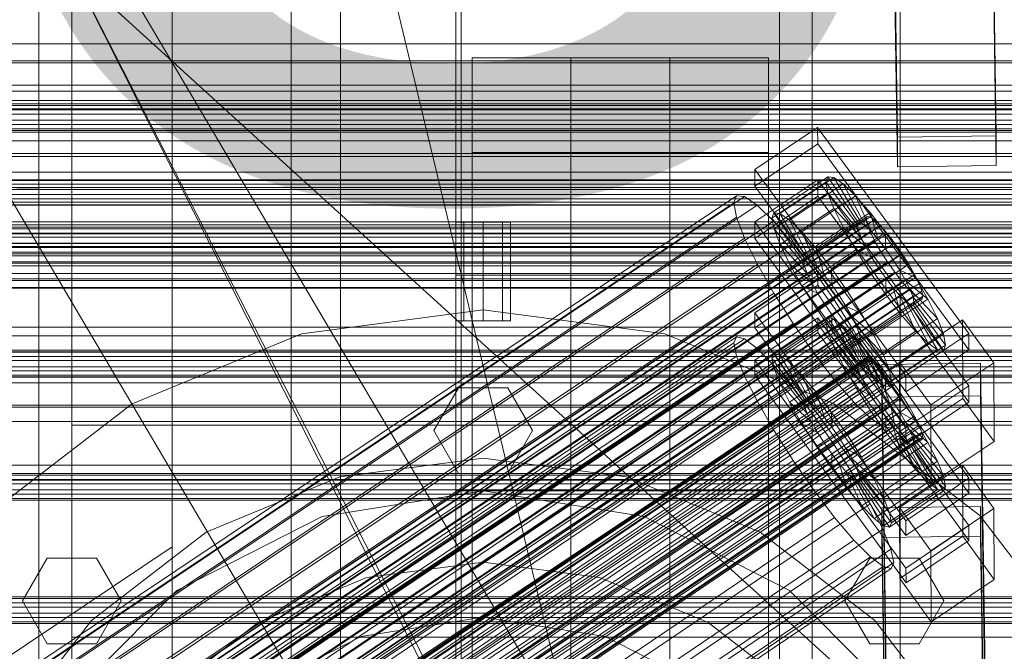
# Model space of a CAD drawing. Header units: millimetres. Extents: x -4738 to 65662, y -68080 to 6847.
# Tile 279 of 656: x 201 to 380, y -34184 to -34069. Entities that reach past the tile are written whole.
import ezdxf

# ---------------------------------------------------------------- set-up
doc = ezdxf.new("R2010")
doc.units = ezdxf.units.MM
for name, color, linetype, lineweight in [('COTAS_O', 1, 'Continuous', 0), ('COTAS_P', 1, 'Continuous', 0), ('frontal_briquetadora', 7, 'Continuous', 0), ('frontal_C01', 7, 'Continuous', 0), ('frontal_C02', 7, 'Continuous', 0), ('frontal_C03', 7, 'Continuous', 0), ('frontal_mezcladora', 7, 'Continuous', 0), ('frontal_secador', 7, 'Continuous', 0)]:
    doc.layers.add(name, color=color, linetype=linetype, lineweight=lineweight)
doc.dimstyles.new('R19_100', dxfattribs={"dimtxt": 250, "dimasz": 150, "dimexe": 150, "dimexo": 80, "dimgap": 100, "dimtad": 1, "dimtih": 1, "dimtoh": 1, "dimdsep": 46, "dimcen": 0.09, "dimadec": 0, "dimazin": 0, "dimtfac": 1, "dimtdec": 4, "dimtofl": 0, "dimtmove": 0, "dimatfit": 3, "dimfxl": 1, "dimtolj": 1, "dimtzin": 0, "dimarcsym": 0})

# ---------------------------------------------------------------- blocks, each defined once
blk = doc.blocks.new('DIM_R30_48')
at = {"layer": 'COTAS_O'}
for p, q in [((-1725, -33700), (-1575, -33655)), ((1725, -33700), (1575, -33655)), ((-1725, -34400), (-1725, -33700)), ((-1725, -33700), (1725, -33700)), ((-1725, -33700), (-1575, -33745)), ((1725, -33700), (1575, -33745)), ((1725, -34400), (1725, -33700))]:
    blk.add_line(p, q, dxfattribs=at)
blk.add_text('3450 O', height=250, dxfattribs=at).set_placement((0, -33600))
blk = doc.blocks.new('DIM_R30_49')
at = {"layer": 'COTAS_P'}
for p, q in [((-150, -32300), (550, -32300)), ((550, -32300), (505, -32450)), ((550, -34900), (550, -32300)), ((550, -32300), (595, -32450)), ((550, -34900), (505, -34750)), ((550, -34900), (595, -34750)), ((-150, -34900), (550, -34900))]:
    blk.add_line(p, q, dxfattribs=at)
blk.add_text('2600 P', height=250, rotation=90, dxfattribs=at).set_placement((450, -33600))
blk = doc.blocks.new('DIM_R30_52')
at = {"layer": 'COTAS_O'}
for p, q in [((-650, -34200), (-500, -34155)), ((650, -34200), (500, -34155)), ((-650, -34900), (-650, -34200)), ((-650, -34200), (650, -34200)), ((-650, -34200), (-500, -34245)), ((650, -34200), (500, -34245)), ((650, -34900), (650, -34200))]:
    blk.add_line(p, q, dxfattribs=at)
blk.add_text('1300 O', height=250, dxfattribs=at).set_placement((0, -34100))

msp = doc.modelspace()

# ---------------------------------------------------------------- linework, layer by layer
at = {"layer": 'frontal_briquetadora'}
for p, q in [((210, -34260), (210, -33820)), ((210, -34680), (210, -33820)), ((210, -33820), (416.55, -34680)), ((204, -34100), (204, -33920)), ((210, -34060), (210, -34490)), ((210, -34060), (430, -34260)), ((210, -34060), (210, -34260)), ((210, -34060), (210, -34305)), ((210, -34496), (210, -34060)), ((210, -34060), (430, -34490)), ((210, -34060), (430, -34496)), ((204, -34100), (200, -34100)), ((204, -34275), (204, -34100)), ((210, -34135.964), (210, -34134.226)), ((210, -34139.095), (210, -34135.964)), ((210, -34143), (210, -34139.095)), ((210, -34143), (452, -34143)), ((210, -34143), (210, -34146.905)), ((210, -34146.905), (210, -34150.036)), ((210, -34150.036), (210, -34151.774)), ((210, -34174.625), (210, -34172.888)), ((210, -34176.894), (210, -34173.435)), ((210, -34177.757), (210, -34174.625)), ((210, -34183.693), (210, -34176.894)), ((210, -34181.662), (210, -34177.757)), ((210, -34181.662), (452, -34181.662)), ((210, -34181.662), (210, -34185.567)), ((210, -34193.602), (210, -34183.693))]:
    msp.add_line(p, q, dxfattribs=at)
at = {"layer": 'frontal_C01'}
for p, q in [((250, -35948.844), (250, -33373.251)), ((250, -33378.064), (250, -35953.656)), ((360.514, -34090.554), (357.646, -33895.444)), ((375.644, -33895.198), (378.512, -34090.309)), ((360.514, -34095.947), (357.646, -33900.836)), ((378.512, -34095.702), (375.644, -33900.591)), ((228.298, -34191.267), (228.298, -33928.654)), ((228.298, -33934.434), (228.298, -34197.047)), ((-425, -34085.38), (425, -34085.38)), ((378.512, -34090.309), (360.514, -34090.554)), ((378.512, -34095.702), (378.512, -34090.309)), ((360.514, -34090.554), (360.514, -34095.947)), ((360.514, -34095.947), (378.512, -34095.702)), ((425, -34096.935), (-425, -34096.935)), ((425, -34099.076), (-425, -34099.076)), ((-425, -34110.632), (425, -34110.632)), ((334.501, -34122.56), (345.969, -34114.823)), ((345.969, -34114.823), (345.981, -34117.519)), ((345.969, -34114.823), (373.501, -34152.678)), ((345.981, -34117.519), (334.513, -34125.256)), ((373.513, -34155.374), (345.981, -34117.519)), ((334.513, -34125.256), (334.501, -34122.56)), ((362.033, -34160.414), (334.501, -34122.56)), ((334.539, -34131.187), (346.008, -34123.451)), ((337.64, -34130.823), (347.47, -34124.192)), ((338.005, -34130.008), (347.835, -34123.377)), ((339.088, -34130.27), (348.918, -34123.638)), ((346.008, -34123.451), (346.02, -34126.147)), ((346.008, -34123.451), (373.539, -34161.305)), ((347.835, -34123.377), (347.47, -34124.192)), ((347.47, -34124.192), (353.205, -34132.079)), ((347.47, -34124.192), (347.847, -34126.029)), ((348.918, -34123.638), (347.835, -34123.377)), ((347.835, -34123.377), (353.378, -34131.692)), ((350.645, -34124.959), (348.918, -34123.638)), ((348.918, -34123.638), (353.892, -34131.816)), ((334.513, -34125.256), (362.045, -34163.11)), ((346.02, -34126.147), (334.551, -34133.883)), ((338.017, -34132.66), (347.847, -34126.029)), ((340.816, -34131.59), (350.645, -34124.959)), ((373.551, -34164.001), (346.02, -34126.147)), ((347.847, -34126.029), (353.384, -34132.948)), ((347.847, -34126.029), (348.941, -34128.761)), ((352.899, -34127.248), (350.645, -34124.959)), ((350.645, -34124.959), (354.71, -34132.442)), ((146.383, -34252.321), (330.692, -34127.987)), ((146.872, -34251.231), (331.181, -34126.897)), ((148.32, -34251.581), (332.629, -34127.246)), ((331.181, -34126.897), (330.692, -34127.987)), ((330.692, -34127.987), (331.197, -34130.442)), ((332.629, -34127.246), (331.181, -34126.897)), ((334.938, -34129.011), (332.629, -34127.246)), ((343.069, -34133.879), (352.899, -34127.248)), ((355.525, -34130.35), (352.899, -34127.248)), ((352.899, -34127.248), (355.777, -34133.526)), ((150.629, -34253.346), (334.938, -34129.011)), ((337.95, -34132.071), (334.938, -34129.011)), ((339.111, -34135.392), (348.941, -34128.761)), ((348.941, -34128.761), (353.902, -34134.243)), ((348.941, -34128.761), (350.678, -34132.203)), ((141.045, -34275.202), (354.844, -34130.973)), ((141.218, -34274.815), (355.017, -34130.587)), ((141.731, -34274.939), (355.53, -34130.711)), ((142.549, -34275.565), (356.348, -34131.336)), ((146.887, -34254.776), (331.197, -34130.442)), ((331.197, -34130.442), (332.659, -34134.094)), ((334.551, -34133.883), (334.539, -34131.187)), ((362.071, -34169.042), (334.539, -34131.187)), ((337.64, -34130.823), (338.005, -34130.008)), ((343.376, -34138.71), (337.64, -34130.823)), ((338.017, -34132.66), (337.64, -34130.823)), ((343.549, -34138.324), (338.005, -34130.008)), ((338.005, -34130.008), (339.088, -34130.27)), ((344.062, -34138.447), (339.088, -34130.27)), ((339.088, -34130.27), (340.816, -34131.59)), ((344.88, -34139.073), (340.816, -34131.59)), ((340.816, -34131.59), (343.069, -34133.879)), ((345.695, -34136.981), (355.525, -34130.35)), ((355.017, -34130.587), (354.844, -34130.973)), ((354.844, -34130.973), (355.022, -34131.843)), ((355.53, -34130.711), (355.017, -34130.587)), ((358.345, -34134.054), (355.525, -34130.35)), ((355.525, -34130.35), (357.021, -34134.995)), ((356.348, -34131.336), (355.53, -34130.711)), ((357.415, -34132.421), (356.348, -34131.336)), ((141.224, -34276.072), (355.022, -34131.843)), ((141.742, -34277.366), (355.541, -34133.138)), ((143.617, -34276.649), (357.415, -34132.421)), ((153.641, -34256.406), (337.95, -34132.071)), ((341.461, -34136.219), (337.95, -34132.071)), ((343.554, -34139.58), (338.017, -34132.66)), ((339.111, -34135.392), (338.017, -34132.66)), ((340.848, -34138.834), (350.678, -34132.203)), ((353.205, -34132.079), (343.376, -34138.71)), ((353.378, -34131.692), (343.549, -34138.324)), ((353.384, -34132.948), (343.554, -34139.58)), ((353.892, -34131.816), (344.062, -34138.447)), ((354.71, -34132.442), (344.88, -34139.073)), ((350.678, -34132.203), (354.725, -34135.873)), ((350.678, -34132.203), (352.938, -34136.121)), ((353.205, -34132.079), (353.378, -34131.692)), ((353.384, -34132.948), (353.205, -34132.079)), ((353.378, -34131.692), (353.892, -34131.816)), ((353.902, -34134.243), (353.384, -34132.948)), ((353.892, -34131.816), (354.71, -34132.442)), ((354.71, -34132.442), (355.777, -34133.526)), ((355.022, -34131.843), (355.541, -34133.138)), ((355.541, -34133.138), (356.363, -34134.768)), ((358.659, -34133.89), (357.415, -34132.421)), ((142.565, -34278.996), (356.363, -34134.768)), ((144.861, -34278.119), (358.659, -34133.89)), ((148.35, -34258.429), (332.659, -34134.094)), ((332.659, -34134.094), (334.981, -34138.696)), ((334.551, -34133.883), (362.083, -34171.738)), ((345.947, -34140.157), (343.069, -34133.879)), ((343.069, -34133.879), (345.695, -34136.981)), ((353.902, -34134.243), (344.073, -34140.874)), ((355.777, -34133.526), (345.947, -34140.157)), ((357.021, -34134.995), (347.191, -34141.627)), ((358.345, -34134.054), (348.515, -34140.685)), ((354.725, -34135.873), (353.902, -34134.243)), ((355.777, -34133.526), (357.021, -34134.995)), ((356.363, -34134.768), (357.434, -34136.624)), ((357.021, -34134.995), (358.357, -34136.75)), ((358.357, -34136.75), (358.345, -34134.054)), ((361.166, -34138.106), (358.345, -34134.054)), ((359.995, -34135.645), (358.659, -34133.89)), ((143.635, -34280.852), (357.434, -34136.624)), ((359.995, -34135.645), (146.196, -34279.873)), ((157.152, -34260.553), (341.461, -34136.219)), ((344.073, -34140.874), (339.111, -34135.392)), ((340.848, -34138.834), (339.111, -34135.392)), ((345.231, -34141.17), (341.461, -34136.219)), ((343.108, -34142.752), (352.938, -34136.121)), ((354.725, -34135.873), (344.895, -34142.504)), ((347.191, -34141.627), (345.695, -34136.981)), ((345.695, -34136.981), (348.515, -34140.685)), ((348.527, -34143.381), (358.357, -34136.75)), ((352.938, -34136.121), (355.796, -34137.729)), ((352.938, -34136.121), (355.569, -34140.246)), ((355.796, -34137.729), (354.725, -34135.873)), ((357.434, -34136.624), (358.68, -34138.578)), ((358.357, -34136.75), (359.693, -34138.669)), ((361.332, -34137.564), (359.995, -34135.645)), ((144.881, -34282.806), (358.68, -34138.578)), ((147.533, -34281.793), (361.332, -34137.564)), ((150.672, -34263.031), (334.981, -34138.696)), ((334.981, -34138.696), (338.003, -34143.933)), ((344.895, -34142.504), (340.848, -34138.834)), ((343.108, -34142.752), (340.848, -34138.834)), ((343.549, -34138.324), (343.376, -34138.71)), ((343.376, -34138.71), (343.554, -34139.58)), ((344.062, -34138.447), (343.549, -34138.324)), ((344.88, -34139.073), (344.062, -34138.447)), ((355.796, -34137.729), (345.966, -34144.36)), ((359.693, -34138.669), (349.863, -34145.301)), ((351.336, -34144.737), (361.166, -34138.106)), ((357.042, -34139.683), (355.796, -34137.729)), ((358.68, -34138.578), (360.017, -34140.498)), ((361.166, -34138.106), (359.693, -34138.669)), ((359.693, -34138.669), (360.939, -34140.624)), ((363.797, -34142.232), (361.166, -34138.106)), ((362.578, -34139.518), (361.332, -34137.564)), ((146.218, -34284.726), (360.017, -34140.498)), ((148.779, -34283.747), (362.578, -34139.518)), ((343.554, -34139.58), (344.073, -34140.874)), ((345.947, -34140.157), (344.88, -34139.073)), ((345.739, -34146.877), (355.569, -34140.246)), ((347.191, -34141.627), (345.947, -34140.157)), ((357.042, -34139.683), (347.212, -34146.314)), ((360.939, -34140.624), (351.109, -34147.255)), ((355.569, -34140.246), (357.042, -34139.683)), ((355.569, -34140.246), (358.39, -34144.299)), ((358.378, -34141.603), (357.042, -34139.683)), ((360.017, -34140.498), (361.352, -34142.252)), ((363.797, -34142.232), (360.939, -34140.624)), ((360.939, -34140.624), (362.01, -34142.479)), ((363.648, -34141.374), (362.578, -34139.518)), ((147.554, -34286.48), (361.352, -34142.252)), ((149.85, -34285.602), (363.648, -34141.374)), ((345.231, -34141.17), (160.922, -34265.504)), ((344.073, -34140.874), (344.895, -34142.504)), ((349.002, -34146.587), (345.231, -34141.17)), ((348.527, -34143.381), (347.191, -34141.627)), ((348.515, -34140.685), (348.527, -34143.381)), ((348.515, -34140.685), (351.336, -34144.737)), ((358.378, -34141.603), (348.548, -34148.234)), ((353.967, -34148.863), (363.797, -34142.232)), ((358.39, -34144.299), (358.378, -34141.603)), ((359.714, -34143.357), (358.378, -34141.603)), ((361.352, -34142.252), (362.596, -34143.721)), ((364.471, -34143.005), (363.648, -34141.374)), ((366.057, -34146.149), (363.797, -34142.232)), ((148.798, -34287.95), (362.596, -34143.721)), ((150.672, -34287.233), (364.471, -34143.005)), ((153.694, -34268.268), (338.003, -34143.933)), ((338.003, -34143.933), (341.52, -34149.448)), ((345.966, -34144.36), (343.108, -34142.752)), ((345.739, -34146.877), (343.108, -34142.752)), ((344.895, -34142.504), (345.966, -34144.36)), ((349.863, -34145.301), (348.527, -34143.381)), ((359.714, -34143.357), (349.884, -34149.988)), ((362.01, -34142.479), (352.18, -34149.11)), ((362.833, -34144.11), (353.003, -34150.741)), ((361.21, -34148.003), (359.714, -34143.357)), ((360.958, -34144.827), (359.714, -34143.357)), ((366.057, -34146.149), (362.01, -34142.479)), ((362.01, -34142.479), (362.833, -34144.11)), ((362.596, -34143.721), (363.664, -34144.806)), ((367.794, -34149.591), (362.833, -34144.11)), ((362.833, -34144.11), (363.351, -34145.404)), ((364.989, -34144.299), (364.471, -34143.005)), ((149.865, -34289.034), (363.664, -34144.806)), ((150.683, -34289.659), (364.482, -34145.431)), ((151.191, -34288.527), (364.989, -34144.299)), ((151.196, -34289.783), (364.995, -34145.555)), ((151.369, -34289.397), (365.168, -34145.169)), ((345.966, -34144.36), (347.212, -34146.314)), ((348.56, -34150.93), (358.39, -34144.299)), ((349.863, -34145.301), (351.336, -34144.737)), ((351.109, -34147.255), (349.863, -34145.301)), ((360.958, -34144.827), (351.128, -34151.458)), ((351.336, -34144.737), (353.967, -34148.863)), ((362.025, -34145.911), (352.196, -34152.542)), ((363.351, -34145.404), (353.521, -34152.035)), ((358.39, -34144.299), (361.21, -34148.003)), ((363.836, -34151.105), (360.958, -34144.827)), ((362.025, -34145.911), (360.958, -34144.827)), ((366.09, -34153.394), (362.025, -34145.911)), ((362.843, -34146.536), (362.025, -34145.911)), ((368.888, -34152.324), (363.351, -34145.404)), ((363.351, -34145.404), (363.53, -34146.274)), ((363.664, -34144.806), (364.482, -34145.431)), ((364.482, -34145.431), (364.995, -34145.555)), ((365.168, -34145.169), (364.989, -34144.299)), ((364.995, -34145.555), (365.168, -34145.169)), ((164.693, -34270.922), (349.002, -34146.587)), ((347.212, -34146.314), (345.739, -34146.877)), ((348.56, -34150.93), (345.739, -34146.877)), ((347.212, -34146.314), (348.548, -34148.234)), ((352.519, -34152.103), (349.002, -34146.587)), ((352.18, -34149.11), (351.109, -34147.255)), ((351.109, -34147.255), (353.967, -34148.863)), ((362.843, -34146.536), (353.014, -34153.168)), ((363.357, -34146.66), (353.527, -34153.291)), ((363.53, -34146.274), (353.7, -34152.905)), ((356.228, -34152.78), (366.057, -34146.149)), ((367.817, -34154.714), (362.843, -34146.536)), ((363.357, -34146.66), (362.843, -34146.536)), ((363.53, -34146.274), (363.357, -34146.66)), ((368.9, -34154.976), (363.357, -34146.66)), ((369.265, -34154.16), (363.53, -34146.274)), ((367.794, -34149.591), (366.057, -34146.149)), ((157.211, -34273.783), (341.52, -34149.448)), ((341.52, -34149.448), (345.291, -34154.866)), ((348.548, -34148.234), (348.56, -34150.93)), ((348.548, -34148.234), (349.884, -34149.988)), ((351.38, -34154.634), (361.21, -34148.003)), ((353.003, -34150.741), (352.18, -34149.11)), ((352.18, -34149.11), (356.228, -34152.78)), ((353.967, -34148.863), (356.228, -34152.78)), ((357.964, -34156.223), (367.794, -34149.591)), ((361.21, -34148.003), (363.836, -34151.105)), ((368.888, -34152.324), (367.794, -34149.591)), ((351.38, -34154.634), (348.56, -34150.93)), ((349.884, -34149.988), (351.38, -34154.634)), ((349.884, -34149.988), (351.128, -34151.458)), ((353.521, -34152.035), (353.003, -34150.741)), ((353.003, -34150.741), (357.964, -34156.223)), ((354.006, -34157.736), (363.836, -34151.105)), ((360.882, -34158.028), (372.35, -34150.291)), ((363.836, -34151.105), (366.09, -34153.394)), ((372.35, -34150.291), (372.408, -34163.233)), ((372.35, -34150.291), (378.086, -34158.178)), ((168.21, -34276.437), (352.519, -34152.103)), ((351.128, -34151.458), (354.006, -34157.736)), ((351.128, -34151.458), (352.196, -34152.542)), ((352.196, -34152.542), (356.26, -34160.025)), ((352.196, -34152.542), (353.014, -34153.168)), ((355.541, -34157.34), (352.519, -34152.103)), ((353.014, -34153.168), (357.987, -34161.345)), ((353.014, -34153.168), (353.527, -34153.291)), ((353.7, -34152.905), (353.521, -34152.035)), ((353.521, -34152.035), (359.058, -34158.955)), ((353.527, -34153.291), (353.7, -34152.905)), ((353.7, -34152.905), (359.436, -34160.792)), ((356.228, -34152.78), (357.964, -34156.223)), ((359.058, -34158.955), (368.888, -34152.324)), ((373.501, -34152.678), (362.033, -34160.414)), ((369.265, -34154.16), (368.888, -34152.324)), ((373.513, -34155.374), (373.501, -34152.678)), ((160.982, -34279.201), (345.291, -34154.866)), ((345.291, -34154.866), (349.061, -34159.817)), ((354.006, -34157.736), (351.38, -34154.634)), ((353.527, -34153.291), (359.07, -34161.607)), ((356.26, -34160.025), (366.09, -34153.394)), ((357.987, -34161.345), (367.817, -34154.714)), ((359.07, -34161.607), (368.9, -34154.976)), ((359.436, -34160.792), (369.265, -34154.16)), ((366.09, -34153.394), (367.817, -34154.714)), ((367.817, -34154.714), (368.9, -34154.976)), ((368.9, -34154.976), (369.265, -34154.16)), ((357.964, -34156.223), (359.058, -34158.955)), ((362.045, -34163.11), (373.513, -34155.374)), ((171.232, -34281.674), (355.541, -34157.34)), ((356.26, -34160.025), (354.006, -34157.736)), ((357.863, -34161.941), (355.541, -34157.34)), ((357.646, -34158.057), (375.644, -34157.811)), ((357.646, -34163.449), (357.646, -34158.057)), ((360.514, -34353.167), (357.646, -34158.057)), ((360.939, -34170.969), (360.882, -34158.028)), ((366.618, -34165.914), (360.882, -34158.028)), ((378.086, -34158.178), (366.618, -34165.914)), ((375.644, -34157.811), (375.644, -34163.204)), ((375.644, -34157.811), (378.512, -34352.922)), ((378.143, -34171.119), (378.086, -34158.178)), ((164.752, -34284.152), (349.061, -34159.817)), ((349.061, -34159.817), (352.572, -34163.964)), ((357.987, -34161.345), (356.26, -34160.025)), ((359.058, -34158.955), (359.436, -34160.792)), ((173.554, -34286.276), (357.863, -34161.941)), ((359.326, -34165.594), (357.863, -34161.941)), ((359.07, -34161.607), (357.987, -34161.345)), ((359.436, -34160.792), (359.07, -34161.607)), ((362.033, -34160.414), (362.045, -34163.11)), ((373.539, -34161.305), (362.071, -34169.042)), ((373.551, -34164.001), (373.539, -34161.305)), ((168.263, -34288.299), (352.572, -34163.964)), ((352.572, -34163.964), (355.584, -34167.025)), ((375.644, -34163.204), (357.646, -34163.449)), ((360.514, -34358.56), (357.646, -34163.449)), ((372.408, -34163.233), (360.939, -34170.969)), ((378.143, -34171.119), (372.408, -34163.233)), ((378.512, -34358.315), (375.644, -34163.204)), ((175.016, -34289.929), (359.326, -34165.594)), ((359.83, -34168.049), (359.326, -34165.594)), ((362.083, -34171.738), (373.551, -34164.001)), ((171.275, -34291.359), (355.584, -34167.025)), ((355.584, -34167.025), (357.893, -34168.79)), ((366.618, -34165.914), (366.675, -34178.856)), ((173.584, -34293.124), (357.893, -34168.79)), ((175.032, -34293.474), (359.341, -34169.139)), ((175.521, -34292.384), (359.83, -34168.049)), ((357.893, -34168.79), (359.341, -34169.139)), ((359.341, -34169.139), (359.83, -34168.049)), ((362.071, -34169.042), (362.083, -34171.738)), ((360.939, -34170.969), (366.675, -34178.856)), ((366.675, -34178.856), (378.143, -34171.119))]:
    msp.add_line(p, q, dxfattribs=at)
at = {"layer": 'frontal_C02'}
for p, q in [((250, -35767.183), (250, -32921.727)), ((250, -32926.497), (250, -35771.953)), ((228.298, -34165.201), (228.298, -33874.707)), ((228.298, -33880.437), (228.298, -34170.932)), ((446.358, -34445.904), (186.358, -34005.904)), ((413.642, -34465.236), (153.642, -34025.236)), ((334.501, -34096.446), (345.969, -34088.777)), ((345.969, -34088.777), (345.981, -34091.758)), ((345.969, -34088.777), (373.501, -34126.3)), ((345.981, -34091.758), (334.513, -34099.427)), ((373.513, -34129.28), (345.981, -34091.758)), ((334.513, -34099.427), (334.501, -34096.446)), ((362.033, -34133.969), (334.501, -34096.446)), ((334.539, -34105.984), (346.008, -34098.315)), ((337.64, -34105.284), (347.47, -34098.711)), ((338.005, -34104.325), (347.835, -34097.751)), ((339.088, -34104.443), (348.918, -34097.869)), ((340.816, -34105.63), (350.645, -34099.057)), ((346.008, -34098.315), (346.02, -34101.295)), ((346.008, -34098.315), (373.539, -34135.837)), ((347.835, -34097.751), (347.47, -34098.711)), ((347.47, -34098.711), (353.205, -34106.528)), ((347.47, -34098.711), (347.847, -34100.683)), ((348.918, -34097.869), (347.835, -34097.751)), ((347.835, -34097.751), (353.378, -34106.073)), ((350.645, -34099.057), (348.918, -34097.869)), ((348.918, -34097.869), (353.892, -34106.129)), ((352.899, -34101.233), (350.645, -34099.057)), ((350.645, -34099.057), (354.71, -34106.692)), ((334.513, -34099.427), (362.045, -34136.949)), ((338.017, -34107.256), (347.847, -34100.683)), ((347.847, -34100.683), (353.384, -34107.462)), ((347.847, -34100.683), (348.941, -34103.532)), ((146.383, -34225.727), (330.692, -34102.473)), ((146.872, -34224.444), (331.181, -34101.19)), ((148.32, -34224.602), (332.629, -34101.347)), ((150.629, -34226.19), (334.938, -34102.935)), ((331.181, -34101.19), (330.692, -34102.473)), ((330.692, -34102.473), (331.197, -34105.109)), ((332.629, -34101.347), (331.181, -34101.19)), ((334.938, -34102.935), (332.629, -34101.347)), ((346.02, -34101.295), (334.551, -34108.964)), ((337.95, -34105.844), (334.938, -34102.935)), ((343.069, -34107.806), (352.899, -34101.233)), ((373.551, -34138.818), (346.02, -34101.295)), ((355.525, -34104.249), (352.899, -34101.233)), ((352.899, -34101.233), (355.777, -34107.723)), ((337.64, -34105.284), (338.005, -34104.325)), ((343.549, -34112.647), (338.005, -34104.325)), ((338.005, -34104.325), (339.088, -34104.443)), ((344.062, -34112.703), (339.088, -34104.443)), ((339.088, -34104.443), (340.816, -34105.63)), ((339.111, -34110.106), (348.941, -34103.532)), ((345.695, -34110.823), (355.525, -34104.249)), ((348.941, -34103.532), (353.902, -34108.812)), ((348.941, -34103.532), (350.678, -34107.065)), ((358.345, -34107.9), (355.525, -34104.249)), ((355.525, -34104.249), (357.021, -34109.151)), ((141.045, -34248.408), (354.844, -34105.432)), ((141.218, -34247.953), (355.017, -34104.978)), ((141.224, -34249.342), (355.022, -34106.366)), ((141.731, -34248.009), (355.53, -34105.034)), ((142.549, -34248.572), (356.348, -34105.596)), ((146.887, -34228.363), (331.197, -34105.109)), ((153.641, -34229.099), (337.95, -34105.844)), ((331.197, -34105.109), (332.659, -34108.918)), ((334.551, -34108.964), (334.539, -34105.984)), ((362.071, -34143.506), (334.539, -34105.984)), ((343.376, -34113.102), (337.64, -34105.284)), ((338.017, -34107.256), (337.64, -34105.284)), ((341.461, -34109.877), (337.95, -34105.844)), ((344.88, -34113.265), (340.816, -34105.63)), ((340.816, -34105.63), (343.069, -34107.806)), ((353.205, -34106.528), (343.376, -34113.102)), ((353.378, -34106.073), (343.549, -34112.647)), ((353.892, -34106.129), (344.062, -34112.703)), ((353.205, -34106.528), (353.378, -34106.073)), ((353.384, -34107.462), (353.205, -34106.528)), ((353.378, -34106.073), (353.892, -34106.129)), ((353.892, -34106.129), (354.71, -34106.692)), ((355.017, -34104.978), (354.844, -34105.432)), ((354.844, -34105.432), (355.022, -34106.366)), ((355.53, -34105.034), (355.017, -34104.978)), ((355.022, -34106.366), (355.541, -34107.716)), ((356.348, -34105.596), (355.53, -34105.034)), ((357.415, -34106.627), (356.348, -34105.596)), ((141.742, -34250.692), (355.541, -34107.716)), ((143.617, -34249.602), (357.415, -34106.627)), ((144.861, -34251.031), (358.659, -34108.056)), ((343.554, -34114.036), (338.017, -34107.256)), ((339.111, -34110.106), (338.017, -34107.256)), ((340.848, -34113.639), (350.678, -34107.065)), ((345.947, -34114.296), (343.069, -34107.806)), ((343.069, -34107.806), (345.695, -34110.823)), ((353.384, -34107.462), (343.554, -34114.036)), ((354.71, -34106.692), (344.88, -34113.265)), ((355.777, -34107.723), (345.947, -34114.296)), ((358.345, -34107.9), (348.515, -34114.474)), ((350.678, -34107.065), (354.725, -34110.485)), ((350.678, -34107.065), (352.938, -34111.041)), ((353.902, -34108.812), (353.384, -34107.462)), ((354.71, -34106.692), (355.777, -34107.723)), ((355.541, -34107.716), (356.363, -34109.39)), ((355.777, -34107.723), (357.021, -34109.151)), ((358.659, -34108.056), (357.415, -34106.627)), ((358.357, -34110.881), (358.345, -34107.9)), ((361.166, -34111.938), (358.345, -34107.9)), ((359.995, -34109.785), (358.659, -34108.056)), ((142.565, -34252.365), (356.363, -34109.39)), ((359.995, -34109.785), (146.196, -34252.761)), ((148.35, -34232.173), (332.659, -34108.918)), ((157.152, -34233.131), (341.461, -34109.877)), ((332.659, -34108.918), (334.981, -34113.641)), ((334.551, -34108.964), (362.083, -34146.487)), ((344.073, -34115.385), (339.111, -34110.106)), ((340.848, -34113.639), (339.111, -34110.106)), ((345.231, -34114.758), (341.461, -34109.877)), ((353.902, -34108.812), (344.073, -34115.385)), ((357.021, -34109.151), (347.191, -34115.725)), ((354.725, -34110.485), (353.902, -34108.812)), ((356.363, -34109.39), (357.434, -34111.273)), ((357.021, -34109.151), (358.357, -34110.881)), ((361.332, -34111.698), (359.995, -34109.785)), ((143.635, -34254.249), (357.434, -34111.273)), ((147.533, -34254.673), (361.332, -34111.698)), ((343.108, -34117.615), (352.938, -34111.041)), ((354.725, -34110.485), (344.895, -34117.059)), ((347.191, -34115.725), (345.695, -34110.823)), ((345.695, -34110.823), (348.515, -34114.474)), ((348.527, -34117.455), (358.357, -34110.881)), ((351.336, -34118.511), (361.166, -34111.938)), ((352.938, -34111.041), (355.796, -34112.369)), ((352.938, -34111.041), (355.569, -34115.189)), ((355.796, -34112.369), (354.725, -34110.485)), ((357.434, -34111.273), (358.68, -34113.238)), ((358.357, -34110.881), (359.693, -34112.793)), ((361.166, -34111.938), (359.693, -34112.793)), ((363.797, -34116.085), (361.166, -34111.938)), ((362.578, -34113.663), (361.332, -34111.698)), ((144.881, -34256.213), (358.68, -34113.238)), ((148.779, -34256.638), (362.578, -34113.663)), ((150.672, -34236.896), (334.981, -34113.641)), ((334.981, -34113.641), (338.003, -34118.957)), ((344.895, -34117.059), (340.848, -34113.639)), ((343.108, -34117.615), (340.848, -34113.639)), ((343.549, -34112.647), (343.376, -34113.102)), ((343.376, -34113.102), (343.554, -34114.036)), ((344.062, -34112.703), (343.549, -34112.647)), ((344.88, -34113.265), (344.062, -34112.703)), ((345.947, -34114.296), (344.88, -34113.265)), ((355.796, -34112.369), (345.966, -34118.942)), ((359.693, -34112.793), (349.863, -34119.367)), ((357.042, -34114.334), (355.796, -34112.369)), ((358.68, -34113.238), (360.017, -34115.15)), ((359.693, -34112.793), (360.939, -34114.758)), ((363.648, -34115.546), (362.578, -34113.663)), ((146.218, -34258.126), (360.017, -34115.15)), ((345.231, -34114.758), (160.922, -34238.012)), ((343.554, -34114.036), (344.073, -34115.385)), ((344.073, -34115.385), (344.895, -34117.059)), ((349.002, -34120.155), (345.231, -34114.758)), ((345.739, -34121.763), (355.569, -34115.189)), ((347.191, -34115.725), (345.947, -34114.296)), ((357.042, -34114.334), (347.212, -34120.907)), ((348.515, -34114.474), (348.527, -34117.455)), ((348.515, -34114.474), (351.336, -34118.511)), ((360.939, -34114.758), (351.109, -34121.332)), ((355.569, -34115.189), (357.042, -34114.334)), ((355.569, -34115.189), (358.39, -34119.226)), ((358.378, -34116.246), (357.042, -34114.334)), ((360.017, -34115.15), (361.352, -34116.88)), ((363.797, -34116.085), (360.939, -34114.758)), ((360.939, -34114.758), (362.01, -34116.641)), ((147.554, -34259.855), (361.352, -34116.88)), ((149.85, -34258.521), (363.648, -34115.546)), ((150.672, -34260.195), (364.471, -34117.22)), ((344.895, -34117.059), (345.966, -34118.942)), ((348.527, -34117.455), (347.191, -34115.725)), ((358.378, -34116.246), (348.548, -34122.819)), ((362.01, -34116.641), (352.18, -34123.215)), ((353.967, -34122.659), (363.797, -34116.085)), ((358.39, -34119.226), (358.378, -34116.246)), ((359.714, -34117.975), (358.378, -34116.246)), ((361.352, -34116.88), (362.596, -34118.309)), ((366.057, -34120.062), (362.01, -34116.641)), ((362.01, -34116.641), (362.833, -34118.315)), ((364.471, -34117.22), (363.648, -34115.546)), ((366.057, -34120.062), (363.797, -34116.085)), ((364.989, -34118.569), (364.471, -34117.22)), ((148.798, -34261.284), (362.596, -34118.309)), ((151.191, -34261.545), (364.989, -34118.569)), ((153.694, -34242.211), (338.003, -34118.957)), ((338.003, -34118.957), (341.52, -34124.502)), ((345.966, -34118.942), (343.108, -34117.615)), ((345.739, -34121.763), (343.108, -34117.615)), ((345.966, -34118.942), (347.212, -34120.907)), ((349.863, -34119.367), (348.527, -34117.455)), ((349.863, -34119.367), (351.336, -34118.511)), ((359.714, -34117.975), (349.884, -34124.549)), ((351.336, -34118.511), (353.967, -34122.659)), ((362.833, -34118.315), (353.003, -34124.889)), ((361.21, -34122.878), (359.714, -34117.975)), ((360.958, -34119.404), (359.714, -34117.975)), ((362.596, -34118.309), (363.664, -34119.339)), ((367.794, -34123.595), (362.833, -34118.315)), ((362.833, -34118.315), (363.351, -34119.665)), ((365.168, -34119.503), (364.989, -34118.569)), ((149.865, -34262.315), (363.664, -34119.339)), ((150.683, -34262.877), (364.482, -34119.902)), ((151.196, -34262.933), (364.995, -34119.958)), ((151.369, -34262.479), (365.168, -34119.503)), ((164.693, -34243.409), (349.002, -34120.155)), ((347.212, -34120.907), (345.739, -34121.763)), ((347.212, -34120.907), (348.548, -34122.819)), ((348.56, -34125.8), (358.39, -34119.226)), ((352.519, -34125.7), (349.002, -34120.155)), ((351.109, -34121.332), (349.863, -34119.367)), ((360.958, -34119.404), (351.128, -34125.978)), ((362.025, -34120.435), (352.196, -34127.009)), ((363.351, -34119.665), (353.521, -34126.238)), ((363.53, -34120.599), (353.7, -34127.172)), ((356.228, -34126.635), (366.057, -34120.062)), ((358.39, -34119.226), (361.21, -34122.878)), ((363.836, -34125.894), (360.958, -34119.404)), ((362.025, -34120.435), (360.958, -34119.404)), ((366.09, -34128.07), (362.025, -34120.435)), ((362.843, -34120.998), (362.025, -34120.435)), ((368.888, -34126.444), (363.351, -34119.665)), ((363.351, -34119.665), (363.53, -34120.599)), ((363.53, -34120.599), (363.357, -34121.053)), ((369.265, -34128.416), (363.53, -34120.599)), ((363.664, -34119.339), (364.482, -34119.902)), ((364.482, -34119.902), (364.995, -34119.958)), ((364.995, -34119.958), (365.168, -34119.503)), ((367.794, -34123.595), (366.057, -34120.062)), ((348.56, -34125.8), (345.739, -34121.763)), ((352.18, -34123.215), (351.109, -34121.332)), ((351.109, -34121.332), (353.967, -34122.659)), ((362.843, -34120.998), (353.014, -34127.571)), ((363.357, -34121.053), (353.527, -34127.627)), ((353.967, -34122.659), (356.228, -34126.635)), ((367.817, -34129.258), (362.843, -34120.998)), ((363.357, -34121.053), (362.843, -34120.998)), ((368.9, -34129.376), (363.357, -34121.053)), ((157.211, -34247.756), (341.52, -34124.502)), ((341.52, -34124.502), (345.291, -34129.899)), ((348.548, -34122.819), (348.56, -34125.8)), ((348.548, -34122.819), (349.884, -34124.549)), ((351.38, -34129.451), (361.21, -34122.878)), ((353.003, -34124.889), (352.18, -34123.215)), ((352.18, -34123.215), (356.228, -34126.635)), ((357.964, -34130.168), (367.794, -34123.595)), ((360.882, -34131.511), (372.35, -34123.842)), ((361.21, -34122.878), (363.836, -34125.894)), ((368.888, -34126.444), (367.794, -34123.595)), ((372.35, -34123.842), (372.408, -34138.148)), ((372.35, -34123.842), (378.086, -34131.659)), ((168.21, -34248.954), (352.519, -34125.7)), ((351.38, -34129.451), (348.56, -34125.8)), ((349.884, -34124.549), (351.38, -34129.451)), ((349.884, -34124.549), (351.128, -34125.978)), ((351.128, -34125.978), (354.006, -34132.468)), ((351.128, -34125.978), (352.196, -34127.009)), ((355.541, -34131.015), (352.519, -34125.7)), ((353.521, -34126.238), (353.003, -34124.889)), ((353.003, -34124.889), (357.964, -34130.168)), ((353.7, -34127.172), (353.521, -34126.238)), ((353.521, -34126.238), (359.058, -34133.018)), ((354.006, -34132.468), (363.836, -34125.894)), ((373.501, -34126.3), (362.033, -34133.969)), ((363.836, -34125.894), (366.09, -34128.07)), ((373.513, -34129.28), (373.501, -34126.3)), ((352.196, -34127.009), (356.26, -34134.644)), ((352.196, -34127.009), (353.014, -34127.571)), ((353.014, -34127.571), (357.987, -34135.831)), ((353.014, -34127.571), (353.527, -34127.627)), ((353.527, -34127.627), (353.7, -34127.172)), ((353.527, -34127.627), (359.07, -34135.949)), ((353.7, -34127.172), (359.436, -34134.99)), ((356.228, -34126.635), (357.964, -34130.168)), ((356.26, -34134.644), (366.09, -34128.07)), ((359.058, -34133.018), (368.888, -34126.444)), ((366.09, -34128.07), (367.817, -34129.258)), ((369.265, -34128.416), (368.888, -34126.444)), ((354.006, -34132.468), (351.38, -34129.451)), ((357.987, -34135.831), (367.817, -34129.258)), ((359.07, -34135.949), (368.9, -34129.376)), ((359.436, -34134.99), (369.265, -34128.416)), ((362.045, -34136.949), (373.513, -34129.28)), ((367.817, -34129.258), (368.9, -34129.376)), ((368.9, -34129.376), (369.265, -34128.416)), ((160.982, -34253.153), (345.291, -34129.899)), ((171.232, -34254.27), (355.541, -34131.015)), ((345.291, -34129.899), (349.061, -34134.78)), ((357.863, -34135.738), (355.541, -34131.015)), ((357.964, -34130.168), (359.058, -34133.018)), ((360.939, -34145.818), (360.882, -34131.511)), ((366.618, -34139.328), (360.882, -34131.511)), ((378.086, -34131.659), (366.618, -34139.328)), ((378.143, -34145.966), (378.086, -34131.659)), ((356.26, -34134.644), (354.006, -34132.468)), ((357.646, -34131.971), (375.644, -34131.727)), ((357.646, -34137.932), (357.646, -34131.971)), ((360.514, -34325.376), (357.646, -34131.971)), ((359.058, -34133.018), (359.436, -34134.99)), ((375.644, -34131.727), (375.644, -34137.689)), ((375.644, -34131.727), (378.512, -34325.132)), ((164.752, -34258.034), (349.061, -34134.78)), ((349.061, -34134.78), (352.572, -34138.812)), ((357.987, -34135.831), (356.26, -34134.644)), ((359.436, -34134.99), (359.07, -34135.949)), ((362.033, -34133.969), (362.045, -34136.949)), ((173.554, -34258.993), (357.863, -34135.738)), ((359.326, -34139.548), (357.863, -34135.738)), ((359.07, -34135.949), (357.987, -34135.831)), ((373.539, -34135.837), (362.071, -34143.506)), ((373.551, -34138.818), (373.539, -34135.837)), ((168.263, -34262.067), (352.572, -34138.812)), ((352.572, -34138.812), (355.584, -34141.721)), ((375.644, -34137.689), (357.646, -34137.932)), ((360.514, -34331.337), (357.646, -34137.932)), ((372.408, -34138.148), (360.939, -34145.818)), ((362.083, -34146.487), (373.551, -34138.818)), ((378.143, -34145.966), (372.408, -34138.148)), ((378.512, -34331.094), (375.644, -34137.689)), ((175.016, -34262.802), (359.326, -34139.548)), ((359.83, -34142.184), (359.326, -34139.548)), ((366.618, -34139.328), (366.675, -34153.635)), ((171.275, -34264.976), (355.584, -34141.721)), ((175.521, -34265.438), (359.83, -34142.184)), ((355.584, -34141.721), (357.893, -34143.309)), ((359.341, -34143.467), (359.83, -34142.184)), ((173.584, -34266.564), (357.893, -34143.309)), ((175.032, -34266.721), (359.341, -34143.467)), ((357.893, -34143.309), (359.341, -34143.467)), ((362.071, -34143.506), (362.083, -34146.487)), ((360.939, -34145.818), (366.675, -34153.635)), ((366.675, -34153.635), (378.143, -34145.966)), ((228.298, -34165.201), (130, -34230.937)), ((228.298, -34455.696), (228.298, -34165.201)), ((228.298, -34165.201), (228.298, -34170.932)), ((130, -34236.667), (228.298, -34170.932)), ((228.298, -34170.932), (228.298, -34461.426))]:
    msp.add_line(p, q, dxfattribs=at)
at = {"layer": 'frontal_C03'}
for p, q in [((1250, -34076.626), (-1250, -34076.626)), ((1250, -34077.003), (-1250, -34077.003)), ((1250, -34081.054), (-1250, -34081.054)), ((1250, -34082.127), (-1250, -34082.127)), ((1250, -34084.44), (-1250, -34084.44)), ((1250, -34084.757), (-1250, -34084.757)), ((1250, -34085.551), (-1250, -34085.551)), ((-1250, -34086.315), (1250, -34086.315)), ((1250, -34087.438), (-1250, -34087.438)), ((1250, -34088.202), (-1250, -34088.202)), ((1250, -34088.996), (-1250, -34088.996)), ((1250, -34089.313), (-1250, -34089.313)), ((1250, -34089.613), (-1250, -34089.613)), ((1250, -34091.218), (-1250, -34091.218)), ((1496, -34098.323), (-1496, -34098.323)), ((1496, -34098.441), (-1496, -34098.441)), ((1496, -34099.707), (-1496, -34099.707)), ((1496, -34100.042), (-1496, -34100.042)), ((-1250, -34100.999), (1250, -34100.999)), ((1496, -34102.381), (-1496, -34102.381)), ((1496, -34102.883), (-1496, -34102.883)), ((1250, -34102.892), (-1250, -34102.892)), ((-1496, -34105.94), (1496, -34105.94)), ((1496, -34106.531), (-1496, -34106.531)), ((1250, -34106.898), (-1250, -34106.898)), ((1250, -34107.214), (-1250, -34107.214)), ((1250, -34108.008), (-1250, -34108.008)), ((1496, -34109.84), (-1496, -34109.84)), ((-1250, -34108.773), (1250, -34108.773)), ((1250, -34109.895), (-1250, -34109.895)), ((1496, -34110.431), (-1496, -34110.431)), ((1250, -34110.66), (-1250, -34110.66)), ((1250, -34111.454), (-1250, -34111.454)), ((1250, -34111.77), (-1250, -34111.77)), ((1496, -34113.488), (-1496, -34113.488)), ((1250, -34113.479), (-1250, -34113.479)), ((1496, -34113.989), (-1496, -34113.989)), ((1250, -34115.372), (-1250, -34115.372)), ((1496, -34116.329), (-1496, -34116.329)), ((1496, -34116.664), (-1496, -34116.664)), ((1496, -34117.93), (-1496, -34117.93)), ((1496, -34118.048), (-1496, -34118.048)), ((1250, -34125.153), (-1250, -34125.153)), ((1250, -34126.758), (-1250, -34126.758)), ((1250, -34129.355), (-1250, -34129.355)), ((1250, -34129.672), (-1250, -34129.672)), ((1250, -34130.466), (-1250, -34130.466)), ((-1250, -34131.23), (1250, -34131.23)), ((1250, -34132.353), (-1250, -34132.353)), ((1250, -34133.117), (-1250, -34133.117)), ((1250, -34133.911), (-1250, -34133.911)), ((1250, -34134.228), (-1250, -34134.228)), ((1250, -34134.244), (-1250, -34134.244)), ((1250, -34135.316), (-1250, -34135.316)), ((1250, -34139.368), (-1250, -34139.368)), ((1250, -34139.744), (-1250, -34139.744)), ((1250, -34151.813), (-1250, -34151.813)), ((1250, -34152.13), (-1250, -34152.13)), ((1250, -34152.924), (-1250, -34152.924)), ((-1250, -34153.688), (1250, -34153.688)), ((1250, -34154.811), (-1250, -34154.811)), ((1250, -34155.575), (-1250, -34155.575)), ((1250, -34156.369), (-1250, -34156.369)), ((1250, -34156.685), (-1250, -34156.685)), ((1250, -34174.271), (-1250, -34174.271)), ((1250, -34174.587), (-1250, -34174.587)), ((1250, -34175.381), (-1250, -34175.381)), ((-1250, -34176.145), (1250, -34176.145)), ((1250, -34177.268), (-1250, -34177.268)), ((1250, -34178.033), (-1250, -34178.033)), ((1250, -34178.827), (-1250, -34178.827)), ((1250, -34179.143), (-1250, -34179.143))]:
    msp.add_line(p, q, dxfattribs=at)
at = {"layer": 'frontal_mezcladora'}
for p, q in [((280, -34450), (280, -34020)), ((259, -34456.719), (259, -34036.719)), ((281, -34036.719), (281, -34456.719)), ((339, -34456.719), (339, -34036.719)), ((361, -34036.719), (361, -34456.719)), ((259, -34483.281), (259, -34063.281)), ((281, -34483.281), (281, -34063.281)), ((339, -34483.281), (339, -34063.281)), ((361, -34483.281), (361, -34063.281)), ((280, -34085.455), (280, -34066.474)), ((345, -34085.455), (345, -34066.474)), ((301, -34076.07), (283, -34076.07)), ((283, -34076.07), (283, -34093.321)), ((283, -34509.163), (283, -34076.07)), ((301, -34093.321), (301, -34076.07)), ((301, -34076.07), (301, -34509.163)), ((319, -34076.07), (301, -34076.07)), ((319, -34093.321), (319, -34076.07)), ((319, -34076.07), (319, -34509.163)), ((337, -34076.07), (319, -34076.07)), ((337, -34093.321), (337, -34076.07)), ((337, -34076.07), (337, -34509.163)), ((280, -34115.65), (280, -34085.455)), ((280, -34085.455), (345, -34085.455)), ((345, -34115.65), (345, -34085.455)), ((283, -34093.321), (301, -34093.321)), ((283, -34526.414), (283, -34093.321)), ((301, -34526.414), (301, -34093.321)), ((301, -34093.321), (319, -34093.321)), ((319, -34526.414), (319, -34093.321)), ((319, -34093.321), (337, -34093.321)), ((337, -34526.414), (337, -34093.321)), ((281.464, -34106), (280, -34106)), ((280, -34124), (280, -34106)), ((285, -34106), (281.464, -34106)), ((281.464, -34124), (281.464, -34106)), ((285, -34106), (288.536, -34106)), ((285, -34106), (285, -34124)), ((288.536, -34106), (290, -34106)), ((288.536, -34124), (288.536, -34106)), ((290, -34124), (290, -34106)), ((280, -34155), (280, -34115.65)), ((280, -34115.65), (345, -34115.65)), ((345, -34155), (345, -34115.65)), ((251.871, -34126.361), (285, -34122)), ((285, -34122), (318.129, -34126.361)), ((281.464, -34124), (280, -34124)), ((281.464, -34124), (285, -34124)), ((285, -34124), (288.536, -34124)), ((288.536, -34124), (290, -34124)), ((221, -34139.149), (251.871, -34126.361)), ((318.129, -34126.361), (349, -34139.149)), ((276, -34144), (280.5, -34136.206)), ((280.5, -34136.206), (289.5, -34136.206)), ((289.5, -34136.206), (294, -34144)), ((194.49, -34159.49), (221, -34139.149)), ((349, -34139.149), (375.51, -34159.49)), ((280.5, -34151.794), (276, -34144)), ((294, -34144), (289.5, -34151.794)), ((258.859, -34152.441), (285, -34149)), ((285, -34149), (311.141, -34152.441)), ((234.5, -34162.531), (258.859, -34152.441)), ((289.5, -34151.794), (280.5, -34151.794)), ((311.141, -34152.441), (335.5, -34162.531)), ((255.643, -34159.65), (285, -34155)), ((280, -34200.824), (280, -34155)), ((280, -34155), (345, -34155)), ((285, -34155), (314.357, -34159.65)), ((345, -34200.824), (345, -34155)), ((229.16, -34173.143), (255.643, -34159.65)), ((314.357, -34159.65), (340.84, -34173.143)), ((375.51, -34159.49), (395.851, -34186)), ((213.582, -34178.582), (234.5, -34162.531)), ((335.5, -34162.531), (356.418, -34178.582)), ((201.047, -34175.047), (205.547, -34167.252)), ((205.547, -34167.252), (214.547, -34167.252)), ((214.547, -34167.252), (219.047, -34175.047)), ((350.953, -34175.047), (355.453, -34167.252)), ((355.453, -34167.252), (364.453, -34167.252)), ((364.453, -34167.252), (368.953, -34175.047)), ((263.777, -34170.794), (285, -34168)), ((285, -34168), (306.223, -34170.794)), ((244, -34178.986), (263.777, -34170.794)), ((306.223, -34170.794), (326, -34178.986)), ((208.143, -34194.16), (229.16, -34173.143)), ((340.84, -34173.143), (361.857, -34194.16)), ((205.547, -34182.841), (201.047, -34175.047)), ((219.047, -34175.047), (214.547, -34182.841)), ((355.453, -34182.841), (350.953, -34175.047)), ((368.953, -34175.047), (364.453, -34182.841)), ((262.751, -34181.524), (285, -34178)), ((285, -34178), (307.249, -34181.524)), ((197.531, -34199.5), (213.582, -34178.582)), ((227.017, -34192.017), (244, -34178.986)), ((326, -34178.986), (342.983, -34192.017)), ((356.418, -34178.582), (372.469, -34199.5)), ((242.679, -34191.751), (262.751, -34181.524)), ((307.249, -34181.524), (327.321, -34191.751)), ((214.547, -34182.841), (205.547, -34182.841)), ((364.453, -34182.841), (355.453, -34182.841))]:
    msp.add_line(p, q, dxfattribs=at)
at = {"layer": 'frontal_secador'}
for p, q in [((-1360, -34073.5), (1360, -34073.5)), ((-1250, -34073.5), (1250, -34073.5)), ((1360, -34083.853), (-1360, -34083.853)), ((1360, -34093.5), (-1360, -34093.5)), ((1250, -34094.076), (-1250, -34094.076)), ((1360, -34101.784), (-1360, -34101.784)), ((1360, -34108.141), (-1360, -34108.141)), ((1360, -34112.137), (-1360, -34112.137)), ((1360, -34113.5), (-1360, -34113.5)), ((1250, -34113.25), (-1250, -34113.25)), ((1250, -34129.715), (-1250, -34129.715)), ((1250, -34142.349), (-1250, -34142.349)), ((1250, -34150.291), (-1250, -34150.291)), ((1250, -34153), (-1250, -34153))]:
    msp.add_line(p, q, dxfattribs=at)

# ---------------------------------------------------------------- dimensions: what is measured, and where the dimension line sits
at = {"layer": 'COTAS_O'}
for p1, p2, picture, middle in [((-1725, -34400), (1725, -34400), 'DIM_R30_48', (0, -33700)), ((-650, -34900), (650, -34900), 'DIM_R30_52', (0, -34200))]:
    dim = msp.add_aligned_dim(p1=p1, p2=p2, distance=700, text='<> O', dimstyle='R19_100', dxfattribs=at)
    dim.commit()
    dim.dimension.update_dxf_attribs({"geometry": picture, "text_midpoint": middle})
at = {"layer": 'COTAS_P'}
dim = msp.add_aligned_dim(p1=(-150, -34900), p2=(-150, -32300), distance=-700, text='<> P', dimstyle='R19_100', dxfattribs=at)
dim.commit()
dim.dimension.update_dxf_attribs({"geometry": 'DIM_R30_49', "text_midpoint": (550, -33600)})

doc.saveas('drawing.dxf')
